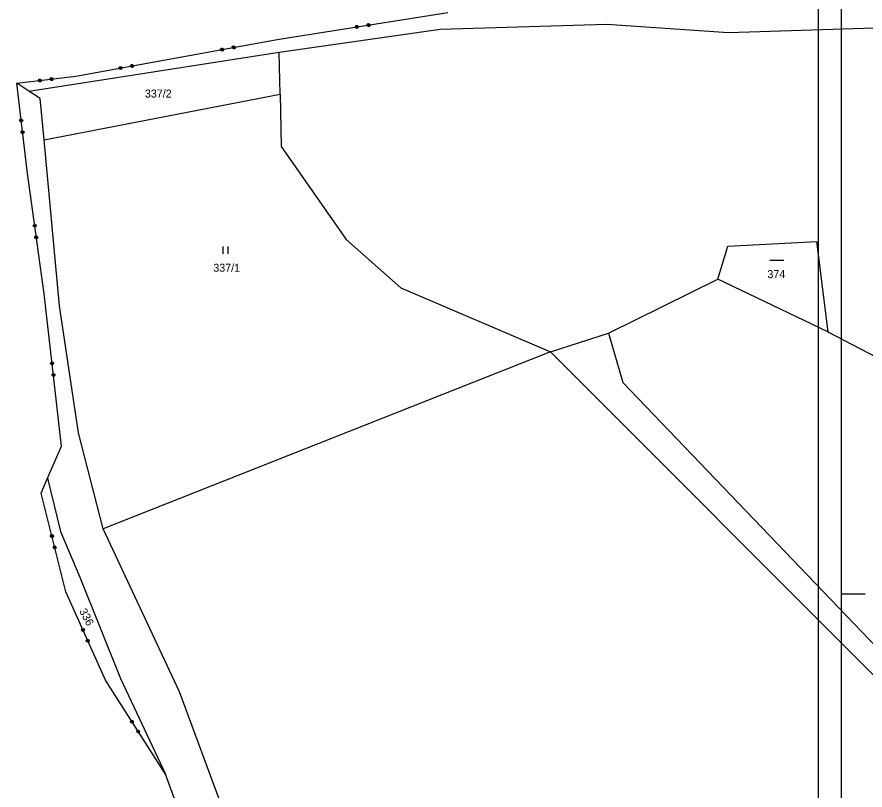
# Model space of a CAD drawing. Extents: x -866656 to -858817, y -1041816 to -1038653.
# Drawn here: x -864466.4 to -864286.2, y -1041122.9 to -1040958.6 of the extents above; entities that cross this region are included whole.
import ezdxf

# ---------------------------------------------------------------- set-up
doc = ezdxf.new("R2010")
doc.units = 0
for name, color, linetype in [('tisk ramy', 7, 'Continuous'), ('Vrstva 1', 7, 'Continuous'), ('Vrstva 3', 7, 'Continuous')]:
    doc.layers.add(name, color=color, linetype=linetype)

msp = doc.modelspace()

# ---------------------------------------------------------------- linework, layer by layer
at = {"layer": 'tisk ramy'}
msp.add_line((-864286.23, -1041081.26), (-864291.22, -1041081.26), dxfattribs=at)
for points in [[(-863999.23, -1041291.26), (-863999.23, -1040031.27), (-864296.22, -1040031.27), (-864296.22, -1041291.26)], [(-864291.22, -1041286.26), (-864291.22, -1040036.27), (-864004.23, -1040036.27), (-864004.23, -1041286.26)]]:
    msp.add_lwpolyline(points, close=True, dxfattribs=at)
at = {"layer": 'Vrstva 1'}
for p, q in [((-864315.22, -1040961.89), (-864240.08, -1040959.55)), ((-864410.68, -1040966.06), (-864376.52, -1040961.18)), ((-864376.52, -1040961.18), (-864341.07, -1040960.17)), ((-864341.07, -1040960.17), (-864315.22, -1040961.89)), ((-864452.49, -1040972.62), (-864410.68, -1040966.06)), ((-864410.52, -1040975.02), (-864410.68, -1040966.06)), ((-864463.91, -1040974.35), (-864466.43, -1040972.7)), ((-864463.91, -1040974.35), (-864452.49, -1040972.62)), ((-864461.5, -1040975.93), (-864463.91, -1040974.35)), ((-864460.67, -1040984.7), (-864461.5, -1040975.93)), ((-864460.67, -1040984.7), (-864410.52, -1040975.02)), ((-864410.52, -1040975.02), (-864410.27, -1040986.11)), ((-864457.4, -1041019.95), (-864460.67, -1040984.7)), ((-864410.27, -1040986.11), (-864396.51, -1041005.9)), ((-864396.51, -1041005.9), (-864384.86, -1041016.17)), ((-864315.4, -1041007.3), (-864296.52, -1041006.28)), ((-864296.52, -1041006.28), (-864294.1, -1041025.48)), ((-864422.61, -1041008.9), (-864422.61, -1041007.4)), ((-864421.61, -1041007.4), (-864421.61, -1041008.9)), ((-864317.47, -1041014.32), (-864315.4, -1041007.3)), ((-864306.49, -1041010.26), (-864303.49, -1041010.26)), ((-864340.76, -1041025.79), (-864317.47, -1041014.32)), ((-864294.1, -1041025.48), (-864317.47, -1041014.32)), ((-864384.86, -1041016.17), (-864353.07, -1041029.73)), ((-864453.37, -1041046.97), (-864457.4, -1041019.95)), ((-864353.07, -1041029.73), (-864340.76, -1041025.79)), ((-864340.76, -1041025.79), (-864337.66, -1041036.24)), ((-864294.1, -1041025.48), (-864266.04, -1041040.28)), ((-864353.07, -1041029.73), (-864448.11, -1041067.33)), ((-864270.69, -1041112.29), (-864353.07, -1041029.73)), ((-864337.66, -1041036.24), (-864279.09, -1041097.48)), ((-864448.11, -1041067.33), (-864453.37, -1041046.97)), ((-864459.92, -1041056.61), (-864457.2, -1041067.96)), ((-864457.2, -1041067.96), (-864453.04, -1041077.66)), ((-864431.86, -1041102), (-864448.11, -1041067.33)), ((-864453.04, -1041077.66), (-864444.41, -1041099.17)), ((-864444.41, -1041099.17), (-864434.9, -1041119.47)), ((-864419.74, -1041134.71), (-864431.86, -1041102))]:
    msp.add_line(p, q, dxfattribs=at)
at = {"layer": 'Vrstva 3'}
for p, q in [((-864410.74, -1040963.33), (-864374.87, -1040957.66)), ((-864394.5, -1040960.66), (-864394.33, -1040960.43)), ((-864394.47, -1040960.86), (-864394.5, -1040960.66)), ((-864394.24, -1040961.03), (-864394.47, -1040960.86)), ((-864394.4, -1040960.65), (-864394.37, -1040960.84)), ((-864394.37, -1040960.84), (-864394.26, -1040960.93)), ((-864394.33, -1040960.43), (-864394.14, -1040960.4)), ((-864394.32, -1040960.53), (-864394.12, -1040960.5)), ((-864394.26, -1040960.93), (-864394.32, -1040960.53)), ((-864394.04, -1040960.99), (-864394.24, -1040961.03)), ((-864394.22, -1040960.52), (-864394.16, -1040960.91)), ((-864394.14, -1040960.4), (-864393.91, -1040960.57)), ((-864394.12, -1040960.5), (-864394.06, -1040960.9)), ((-864394.06, -1040960.9), (-864393.97, -1040960.78)), ((-864393.88, -1040960.77), (-864394.04, -1040960.99)), ((-864393.97, -1040960.78), (-864394.01, -1040960.58)), ((-864393.91, -1040960.57), (-864393.88, -1040960.77)), ((-864392.03, -1040960.27), (-864391.86, -1040960.04)), ((-864392, -1040960.47), (-864392.03, -1040960.27)), ((-864391.77, -1040960.64), (-864392, -1040960.47)), ((-864391.93, -1040960.26), (-864391.9, -1040960.45)), ((-864391.9, -1040960.45), (-864391.79, -1040960.54)), ((-864391.86, -1040960.04), (-864391.67, -1040960.01)), ((-864391.85, -1040960.14), (-864391.65, -1040960.11)), ((-864391.79, -1040960.54), (-864391.85, -1040960.14)), ((-864391.57, -1040960.6), (-864391.77, -1040960.64)), ((-864391.75, -1040960.12), (-864391.69, -1040960.52)), ((-864391.67, -1040960.01), (-864391.44, -1040960.18)), ((-864391.65, -1040960.11), (-864391.59, -1040960.51)), ((-864391.59, -1040960.51), (-864391.51, -1040960.39)), ((-864391.41, -1040960.38), (-864391.57, -1040960.6)), ((-864391.51, -1040960.39), (-864391.54, -1040960.19)), ((-864391.44, -1040960.18), (-864391.41, -1040960.38)), ((-864432.19, -1040967.24), (-864410.74, -1040963.33)), ((-864423.16, -1040965.49), (-864422.99, -1040965.26)), ((-864422.99, -1040965.26), (-864422.8, -1040965.22)), ((-864422.98, -1040965.36), (-864422.78, -1040965.32)), ((-864422.88, -1040965.34), (-864422.81, -1040965.73)), ((-864422.8, -1040965.22), (-864422.57, -1040965.38)), ((-864422.78, -1040965.32), (-864422.71, -1040965.71)), ((-864420.7, -1040965.04), (-864420.54, -1040964.81)), ((-864420.66, -1040965.24), (-864420.7, -1040965.04)), ((-864420.43, -1040965.4), (-864420.66, -1040965.24)), ((-864420.6, -1040965.03), (-864420.56, -1040965.22)), ((-864420.56, -1040965.22), (-864420.45, -1040965.3)), ((-864420.54, -1040964.81), (-864420.34, -1040964.77)), ((-864420.52, -1040964.91), (-864420.32, -1040964.87)), ((-864420.45, -1040965.3), (-864420.52, -1040964.91)), ((-864420.42, -1040964.89), (-864420.35, -1040965.28)), ((-864420.34, -1040964.77), (-864420.1, -1040964.94)), ((-864420.32, -1040964.87), (-864420.25, -1040965.27)), ((-864420.25, -1040965.27), (-864420.17, -1040965.15)), ((-864420.07, -1040965.13), (-864420.23, -1040965.36)), ((-864420.17, -1040965.15), (-864420.2, -1040964.95)), ((-864420.1, -1040964.94), (-864420.07, -1040965.13)), ((-864423.12, -1040965.69), (-864423.16, -1040965.49)), ((-864422.89, -1040965.85), (-864423.12, -1040965.69)), ((-864423.06, -1040965.47), (-864423.02, -1040965.67)), ((-864423.02, -1040965.67), (-864422.9, -1040965.75)), ((-864422.9, -1040965.75), (-864422.98, -1040965.36)), ((-864422.69, -1040965.81), (-864422.89, -1040965.85)), ((-864422.71, -1040965.71), (-864422.63, -1040965.6)), ((-864422.53, -1040965.58), (-864422.69, -1040965.81)), ((-864422.63, -1040965.6), (-864422.66, -1040965.4)), ((-864422.57, -1040965.38), (-864422.53, -1040965.58)), ((-864420.23, -1040965.36), (-864420.43, -1040965.4)), ((-864453.94, -1040971.17), (-864432.19, -1040967.24)), ((-864442.3, -1040968.96), (-864442.13, -1040968.73)), ((-864442.13, -1040968.73), (-864441.94, -1040968.7)), ((-864442.12, -1040968.83), (-864441.92, -1040968.79)), ((-864442.05, -1040969.22), (-864442.12, -1040968.83)), ((-864442.02, -1040968.81), (-864441.95, -1040969.21)), ((-864441.94, -1040968.7), (-864441.71, -1040968.86)), ((-864441.92, -1040968.79), (-864441.85, -1040969.19)), ((-864441.77, -1040969.07), (-864441.8, -1040968.88)), ((-864441.71, -1040968.86), (-864441.67, -1040969.05)), ((-864444.76, -1040969.41), (-864444.59, -1040969.18)), ((-864444.72, -1040969.6), (-864444.76, -1040969.41)), ((-864444.49, -1040969.77), (-864444.72, -1040969.6)), ((-864444.66, -1040969.39), (-864444.62, -1040969.59)), ((-864444.62, -1040969.59), (-864444.51, -1040969.67)), ((-864444.59, -1040969.18), (-864444.4, -1040969.14)), ((-864444.58, -1040969.27), (-864444.38, -1040969.24)), ((-864444.51, -1040969.67), (-864444.58, -1040969.27)), ((-864444.29, -1040969.73), (-864444.49, -1040969.77)), ((-864444.48, -1040969.26), (-864444.41, -1040969.65)), ((-864444.4, -1040969.14), (-864444.17, -1040969.3)), ((-864444.38, -1040969.24), (-864444.31, -1040969.63)), ((-864444.31, -1040969.63), (-864444.23, -1040969.52)), ((-864444.13, -1040969.5), (-864444.29, -1040969.73)), ((-864444.23, -1040969.52), (-864444.26, -1040969.32)), ((-864444.17, -1040969.3), (-864444.13, -1040969.5)), ((-864442.26, -1040969.16), (-864442.3, -1040968.96)), ((-864442.03, -1040969.32), (-864442.26, -1040969.16)), ((-864442.2, -1040968.95), (-864442.16, -1040969.14)), ((-864442.16, -1040969.14), (-864442.05, -1040969.22)), ((-864441.83, -1040969.29), (-864442.03, -1040969.32)), ((-864441.85, -1040969.19), (-864441.77, -1040969.07)), ((-864441.67, -1040969.05), (-864441.83, -1040969.29)), ((-864466.43, -1040972.7), (-864453.94, -1040971.17)), ((-864461.88, -1040972.04), (-864461.71, -1040971.82)), ((-864461.86, -1040972.24), (-864461.88, -1040972.04)), ((-864461.64, -1040972.42), (-864461.86, -1040972.24)), ((-864461.79, -1040972.03), (-864461.76, -1040972.23)), ((-864461.76, -1040972.23), (-864461.65, -1040972.32)), ((-864461.71, -1040971.82), (-864461.51, -1040971.8)), ((-864461.7, -1040971.92), (-864461.5, -1040971.89)), ((-864461.65, -1040972.32), (-864461.7, -1040971.92)), ((-864461.44, -1040972.39), (-864461.64, -1040972.42)), ((-864461.6, -1040971.91), (-864461.55, -1040972.3)), ((-864461.51, -1040971.8), (-864461.29, -1040971.97)), ((-864461.5, -1040971.89), (-864461.45, -1040972.29)), ((-864461.45, -1040972.29), (-864461.36, -1040972.18)), ((-864461.26, -1040972.17), (-864461.44, -1040972.39)), ((-864461.36, -1040972.18), (-864461.39, -1040971.98)), ((-864461.29, -1040971.97), (-864461.26, -1040972.17)), ((-864459.4, -1040971.74), (-864459.23, -1040971.52)), ((-864459.38, -1040971.94), (-864459.4, -1040971.74)), ((-864459.16, -1040972.11), (-864459.38, -1040971.94)), ((-864459.3, -1040971.73), (-864459.28, -1040971.92)), ((-864459.28, -1040971.92), (-864459.17, -1040972.01)), ((-864459.23, -1040971.52), (-864459.03, -1040971.49)), ((-864459.22, -1040971.61), (-864459.02, -1040971.59)), ((-864459.17, -1040972.01), (-864459.22, -1040971.61)), ((-864458.96, -1040972.09), (-864459.16, -1040972.11)), ((-864459.12, -1040971.6), (-864459.07, -1040972)), ((-864459.03, -1040971.49), (-864458.81, -1040971.67)), ((-864459.02, -1040971.59), (-864458.97, -1040971.99)), ((-864458.97, -1040971.99), (-864458.88, -1040971.88)), ((-864458.78, -1040971.86), (-864458.96, -1040972.09)), ((-864458.88, -1040971.88), (-864458.91, -1040971.68)), ((-864458.81, -1040971.67), (-864458.78, -1040971.86)), ((-864464.28, -1040991.28), (-864466.43, -1040972.7)), ((-864465.83, -1040980.53), (-864465.65, -1040980.31)), ((-864465.8, -1040980.73), (-864465.83, -1040980.53)), ((-864465.58, -1040980.91), (-864465.8, -1040980.73)), ((-864465.64, -1040980.41), (-864465.73, -1040980.52)), ((-864465.73, -1040980.52), (-864465.33, -1040980.48)), ((-864465.32, -1040980.58), (-864465.71, -1040980.62)), ((-864465.31, -1040980.68), (-864465.7, -1040980.72)), ((-864465.7, -1040980.72), (-864465.59, -1040980.81)), ((-864465.65, -1040980.31), (-864465.45, -1040980.29)), ((-864465.44, -1040980.39), (-864465.64, -1040980.41)), ((-864465.59, -1040980.81), (-864465.39, -1040980.79)), ((-864465.38, -1040980.89), (-864465.58, -1040980.91)), ((-864465.45, -1040980.29), (-864465.23, -1040980.46)), ((-864465.21, -1040980.66), (-864465.38, -1040980.89)), ((-864465.33, -1040980.48), (-864465.31, -1040980.68)), ((-864465.23, -1040980.46), (-864465.21, -1040980.66)), ((-864465.54, -1040983.02), (-864465.36, -1040982.8)), ((-864465.52, -1040983.22), (-864465.54, -1040983.02)), ((-864465.29, -1040983.39), (-864465.52, -1040983.22)), ((-864465.35, -1040982.9), (-864465.44, -1040983.01)), ((-864465.44, -1040983.01), (-864465.04, -1040982.96)), ((-864465.03, -1040983.06), (-864465.43, -1040983.1)), ((-864465.02, -1040983.16), (-864465.42, -1040983.21)), ((-864465.42, -1040983.21), (-864465.3, -1040983.29)), ((-864465.36, -1040982.8), (-864465.16, -1040982.77)), ((-864465.15, -1040982.87), (-864465.35, -1040982.9)), ((-864465.3, -1040983.29), (-864465.11, -1040983.27)), ((-864465.16, -1040982.77), (-864464.94, -1040982.95)), ((-864464.92, -1040983.15), (-864465.09, -1040983.37)), ((-864465.04, -1040982.96), (-864465.02, -1040983.16)), ((-864464.94, -1040982.95), (-864464.92, -1040983.15)), ((-864465.09, -1040983.37), (-864465.29, -1040983.39)), ((-864460.66, -1041017.42), (-864464.28, -1040991.28)), ((-864462.97, -1041002.91), (-864462.8, -1041002.68)), ((-864462.95, -1041003.1), (-864462.97, -1041002.91)), ((-864462.72, -1041003.27), (-864462.95, -1041003.1)), ((-864462.79, -1041002.78), (-864462.87, -1041002.89)), ((-864462.87, -1041002.89), (-864462.48, -1041002.84)), ((-864462.46, -1041002.94), (-864462.86, -1041002.99)), ((-864462.45, -1041003.03), (-864462.85, -1041003.09)), ((-864462.85, -1041003.09), (-864462.73, -1041003.18)), ((-864462.8, -1041002.68), (-864462.6, -1041002.65)), ((-864462.59, -1041002.75), (-864462.79, -1041002.78)), ((-864462.73, -1041003.18), (-864462.54, -1041003.15)), ((-864462.6, -1041002.65), (-864462.38, -1041002.82)), ((-864462.35, -1041003.02), (-864462.52, -1041003.25)), ((-864462.48, -1041002.84), (-864462.45, -1041003.03)), ((-864462.38, -1041002.82), (-864462.35, -1041003.02)), ((-864462.52, -1041003.25), (-864462.72, -1041003.27)), ((-864462.63, -1041005.38), (-864462.46, -1041005.16)), ((-864462.6, -1041005.58), (-864462.63, -1041005.38)), ((-864462.38, -1041005.75), (-864462.6, -1041005.58)), ((-864462.45, -1041005.26), (-864462.53, -1041005.37)), ((-864462.53, -1041005.37), (-864462.13, -1041005.31)), ((-864462.12, -1041005.41), (-864462.52, -1041005.47)), ((-864462.11, -1041005.51), (-864462.5, -1041005.57)), ((-864462.5, -1041005.57), (-864462.39, -1041005.65)), ((-864462.46, -1041005.16), (-864462.26, -1041005.13)), ((-864462.25, -1041005.23), (-864462.45, -1041005.26)), ((-864462.39, -1041005.65), (-864462.19, -1041005.62)), ((-864462.18, -1041005.72), (-864462.38, -1041005.75)), ((-864462.26, -1041005.13), (-864462.04, -1041005.3)), ((-864462.01, -1041005.5), (-864462.18, -1041005.72)), ((-864462.13, -1041005.31), (-864462.11, -1041005.51)), ((-864462.04, -1041005.3), (-864462.01, -1041005.5)), ((-864456.98, -1041049.77), (-864460.66, -1041017.42)), ((-864459.29, -1041032.14), (-864459.11, -1041031.92)), ((-864459.11, -1041031.92), (-864458.91, -1041031.89)), ((-864458.9, -1041031.99), (-864459.1, -1041032.02)), ((-864458.91, -1041031.89), (-864458.69, -1041032.07)), ((-864459.27, -1041032.34), (-864459.29, -1041032.14)), ((-864459.04, -1041032.51), (-864459.27, -1041032.34)), ((-864459.1, -1041032.02), (-864459.19, -1041032.13)), ((-864459.19, -1041032.13), (-864458.79, -1041032.08)), ((-864458.78, -1041032.18), (-864459.18, -1041032.23)), ((-864458.77, -1041032.28), (-864459.17, -1041032.33)), ((-864459.17, -1041032.33), (-864459.06, -1041032.41)), ((-864459.06, -1041032.41), (-864458.86, -1041032.39)), ((-864458.84, -1041032.49), (-864459.04, -1041032.51)), ((-864458.67, -1041032.27), (-864458.84, -1041032.49)), ((-864458.79, -1041032.08), (-864458.77, -1041032.28)), ((-864458.69, -1041032.07), (-864458.67, -1041032.27)), ((-864459.01, -1041034.62), (-864458.83, -1041034.4)), ((-864458.98, -1041034.82), (-864459.01, -1041034.62)), ((-864458.76, -1041035), (-864458.98, -1041034.82)), ((-864458.82, -1041034.5), (-864458.91, -1041034.61)), ((-864458.91, -1041034.61), (-864458.51, -1041034.57)), ((-864458.5, -1041034.67), (-864458.89, -1041034.71)), ((-864458.48, -1041034.76), (-864458.88, -1041034.81)), ((-864458.88, -1041034.81), (-864458.77, -1041034.9)), ((-864458.83, -1041034.4), (-864458.63, -1041034.38)), ((-864458.62, -1041034.48), (-864458.82, -1041034.5)), ((-864458.77, -1041034.9), (-864458.57, -1041034.88)), ((-864458.56, -1041034.97), (-864458.76, -1041035)), ((-864458.63, -1041034.38), (-864458.41, -1041034.55)), ((-864458.39, -1041034.75), (-864458.56, -1041034.97)), ((-864458.51, -1041034.57), (-864458.48, -1041034.76)), ((-864458.41, -1041034.55), (-864458.39, -1041034.75)), ((-864459.92, -1041056.61), (-864456.98, -1041049.77)), ((-864461.28, -1041059.77), (-864459.92, -1041056.61)), ((-864456.07, -1041080.75), (-864461.28, -1041059.77)), ((-864459.33, -1041068.88), (-864459.18, -1041068.63)), ((-864459.28, -1041069.07), (-864459.33, -1041068.88)), ((-864459.04, -1041069.22), (-864459.28, -1041069.07)), ((-864459.16, -1041068.73), (-864459.23, -1041068.85)), ((-864459.23, -1041068.85), (-864458.84, -1041068.76)), ((-864458.82, -1041068.85), (-864459.21, -1041068.95)), ((-864459.18, -1041068.63), (-864458.99, -1041068.59)), ((-864458.79, -1041068.95), (-864459.18, -1041069.05)), ((-864459.18, -1041069.05), (-864459.06, -1041069.12)), ((-864458.96, -1041068.68), (-864459.16, -1041068.73)), ((-864459.06, -1041069.12), (-864458.87, -1041069.07)), ((-864458.84, -1041069.17), (-864459.04, -1041069.22)), ((-864458.99, -1041068.59), (-864458.74, -1041068.73)), ((-864458.84, -1041068.76), (-864458.79, -1041068.95)), ((-864458.7, -1041068.93), (-864458.84, -1041069.17)), ((-864458.74, -1041068.73), (-864458.7, -1041068.93)), ((-864458.72, -1041071.3), (-864458.58, -1041071.06)), ((-864458.68, -1041071.5), (-864458.72, -1041071.3)), ((-864458.43, -1041071.64), (-864458.68, -1041071.5)), ((-864458.56, -1041071.16), (-864458.63, -1041071.28)), ((-864458.63, -1041071.28), (-864458.24, -1041071.18)), ((-864458.21, -1041071.28), (-864458.6, -1041071.38)), ((-864458.58, -1041071.06), (-864458.39, -1041071.01)), ((-864458.19, -1041071.38), (-864458.58, -1041071.47)), ((-864458.58, -1041071.47), (-864458.46, -1041071.55)), ((-864458.36, -1041071.11), (-864458.56, -1041071.16)), ((-864458.46, -1041071.55), (-864458.26, -1041071.5)), ((-864458.24, -1041071.59), (-864458.43, -1041071.64)), ((-864458.39, -1041071.01), (-864458.14, -1041071.16)), ((-864458.24, -1041071.18), (-864458.19, -1041071.38)), ((-864458.09, -1041071.35), (-864458.24, -1041071.59)), ((-864458.14, -1041071.16), (-864458.09, -1041071.35)), ((-864447.63, -1041099.52), (-864456.07, -1041080.75)), ((-864452.74, -1041088.89), (-864452.64, -1041088.62)), ((-864452.66, -1041089.07), (-864452.74, -1041088.89)), ((-864452.39, -1041089.17), (-864452.66, -1041089.07)), ((-864452.65, -1041088.85), (-864452.28, -1041088.68)), ((-864452.6, -1041088.72), (-864452.65, -1041088.85)), ((-864452.64, -1041088.62), (-864452.46, -1041088.54)), ((-864452.24, -1041088.78), (-864452.61, -1041088.94)), ((-864452.41, -1041088.63), (-864452.6, -1041088.72)), ((-864452.2, -1041088.87), (-864452.57, -1041089.03)), ((-864452.57, -1041089.03), (-864452.43, -1041089.08)), ((-864452.46, -1041088.54), (-864452.19, -1041088.64)), ((-864452.43, -1041089.08), (-864452.25, -1041089)), ((-864452.21, -1041089.09), (-864452.39, -1041089.17)), ((-864452.28, -1041088.68), (-864452.2, -1041088.87)), ((-864452.11, -1041088.83), (-864452.21, -1041089.09)), ((-864452.19, -1041088.64), (-864452.11, -1041088.83)), ((-864451.71, -1041091.17), (-864451.61, -1041090.91)), ((-864451.63, -1041091.35), (-864451.71, -1041091.17)), ((-864451.37, -1041091.45), (-864451.63, -1041091.35)), ((-864451.62, -1041091.13), (-864451.26, -1041090.96)), ((-864451.57, -1041091), (-864451.62, -1041091.13)), ((-864451.61, -1041090.91), (-864451.43, -1041090.82)), ((-864451.22, -1041091.06), (-864451.58, -1041091.22)), ((-864451.39, -1041090.91), (-864451.57, -1041091)), ((-864451.18, -1041091.15), (-864451.54, -1041091.31)), ((-864451.54, -1041091.31), (-864451.41, -1041091.36)), ((-864451.43, -1041090.82), (-864451.17, -1041090.92)), ((-864451.41, -1041091.36), (-864451.22, -1041091.28)), ((-864451.18, -1041091.37), (-864451.37, -1041091.45)), ((-864451.26, -1041090.96), (-864451.18, -1041091.15)), ((-864451.08, -1041091.11), (-864451.18, -1041091.37)), ((-864451.17, -1041090.92), (-864451.08, -1041091.11)), ((-864434.9, -1041119.47), (-864447.63, -1041099.52)), ((-864442.32, -1041108.39), (-864442.26, -1041108.11)), ((-864442.22, -1041108.56), (-864442.32, -1041108.39)), ((-864442.26, -1041108.11), (-864442.09, -1041108.01)), ((-864442.24, -1041108.34), (-864441.9, -1041108.12)), ((-864442.21, -1041108.2), (-864442.24, -1041108.34)), ((-864441.94, -1041108.62), (-864442.22, -1041108.56)), ((-864442.04, -1041108.09), (-864442.21, -1041108.2)), ((-864441.85, -1041108.21), (-864442.19, -1041108.42)), ((-864441.8, -1041108.29), (-864442.13, -1041108.51)), ((-864442.13, -1041108.51), (-864441.99, -1041108.54)), ((-864442.09, -1041108.01), (-864441.82, -1041108.07)), ((-864441.99, -1041108.54), (-864441.83, -1041108.43)), ((-864441.77, -1041108.51), (-864441.94, -1041108.62)), ((-864441.9, -1041108.12), (-864441.8, -1041108.29)), ((-864441.82, -1041108.07), (-864441.71, -1041108.24)), ((-864441.71, -1041108.24), (-864441.77, -1041108.51)), ((-864440.98, -1041110.5), (-864440.92, -1041110.22)), ((-864440.87, -1041110.67), (-864440.98, -1041110.5)), ((-864440.92, -1041110.22), (-864440.75, -1041110.11)), ((-864440.9, -1041110.45), (-864440.56, -1041110.23)), ((-864440.86, -1041110.31), (-864440.9, -1041110.45)), ((-864440.6, -1041110.73), (-864440.87, -1041110.67)), ((-864440.7, -1041110.2), (-864440.86, -1041110.31)), ((-864440.5, -1041110.31), (-864440.84, -1041110.53)), ((-864440.45, -1041110.4), (-864440.79, -1041110.61)), ((-864440.79, -1041110.61), (-864440.65, -1041110.64)), ((-864440.75, -1041110.11), (-864440.47, -1041110.18)), ((-864440.65, -1041110.64), (-864440.48, -1041110.54)), ((-864440.43, -1041110.62), (-864440.6, -1041110.73)), ((-864440.56, -1041110.23), (-864440.45, -1041110.4)), ((-864440.47, -1041110.18), (-864440.37, -1041110.34)), ((-864440.37, -1041110.34), (-864440.43, -1041110.62)), ((-864428.41, -1041137.1), (-864434.9, -1041119.47))]:
    msp.add_line(p, q, dxfattribs=at)

# ---------------------------------------------------------------- texts
at = {"layer": 'Vrstva 1'}
for s, p in [('337/2', (-864439.25, -1040975.73)), ('337/1', (-864424.71, -1041012.74)), ('374', (-864306.97, -1041014.1))]:
    msp.add_text(s, height=1.7, dxfattribs=at).set_placement(p)
msp.add_text('336', height=1.7, rotation=297.7397, dxfattribs=at).set_placement((-864453.26, -1041084.81))

doc.saveas('drawing.dxf')
